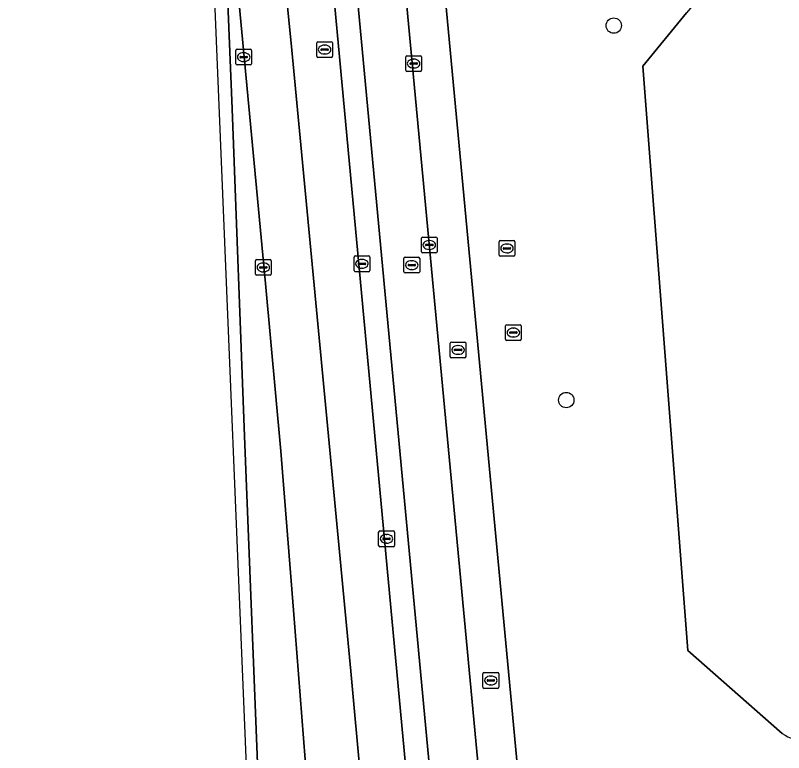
# Model space of a CAD drawing. Extents: x 160675 to 161153, y 383241 to 383714.
# Drawn here: x 160675.32 to 160724.18, y 383331.24 to 383378.12 of the extents above; entities that cross this region are included whole.
import ezdxf

# ---------------------------------------------------------------- set-up
doc = ezdxf.new("R2010")
doc.units = 0
for name, color, linetype in [('IMGEO_Berm_groen', 7, 'Continuous'), ('IMGEO_Boom', 7, 'Continuous'), ('IMGEO_Erf', 7, 'Continuous'), ('IMGEO_Fietspad_gesloten', 7, 'Continuous'), ('IMGEO_Groenvoorziening', 7, 'Continuous'), ('IMGEO_Kolk', 7, 'Continuous'), ('IMGEO_Rijbaan_lokaal_gesloten', 7, 'Continuous'), ('IMGEO_Rioolput', 7, 'Continuous')]:
    doc.layers.add(name, color=color, linetype=linetype)

msp = doc.modelspace()

# ---------------------------------------------------------------- linework, layer by layer
at = {"layer": 'IMGEO_Berm_groen'}
for points in [[(160697.612, 383457.15), (160695.526, 383457.287), (160693.146, 383457.369), (160690.319, 383457.006), (160688.451, 383455.817), (160688.604, 383454.352), (160692.143, 383416.193), (160700.517, 383326.376), (160702.348, 383308.393), (160702.418, 383307.766), (160705.755, 383307.394)], [(160702.062, 383325.993), (160693.246, 383420.117), (160692.438, 383429.301)]]:
    msp.add_lwpolyline(points, dxfattribs=at)
at = {"layer": 'IMGEO_Boom'}
for centre in [(160713.379, 383377.468), (160710.36, 383353.657)]:
    msp.add_circle(centre, 0.489, dxfattribs=at)
at = {"layer": 'IMGEO_Erf'}
msp.add_lwpolyline([(160712.87, 383445.897), (160716.659, 383395.357), (160718.755, 383393.943), (160719.723, 383380.291), (160718.012, 383378.282), (160715.22, 383374.885), (160718.083, 383337.735), (160724.094, 383332.458)], dxfattribs=at)
msp.add_arc((160725.474, 383334.31), 2.309, 233.2974, 275.5586, dxfattribs=at)
at = {"layer": 'IMGEO_Fietspad_gesloten'}
for points in [[(160692.438, 383429.301), (160693.246, 383420.117), (160702.062, 383325.993)], [(160705.028, 383327.481), (160696.307, 383420.477), (160695.542, 383428.016)]]:
    msp.add_lwpolyline(points, dxfattribs=at)
at = {"layer": 'IMGEO_Groenvoorziening'}
for points in [[(160698.104, 383428.044), (160698.78, 383420.667), (160707.327, 383329.609), (160709.817, 383329.749), (160714.617, 383330.064), (160714.652, 383329.666), (160714.987, 383325.817), (160715.732, 383321.081), (160713.434, 383319.243), (160711.342, 383316.608), (160710.159, 383313.936), (160709.853, 383313.246)], [(160715.22, 383374.885), (160718.012, 383378.282)], [(160724.094, 383332.458), (160718.083, 383337.735), (160715.22, 383374.885)]]:
    msp.add_lwpolyline(points, dxfattribs=at)
msp.add_arc((160725.474, 383334.31), 2.309, 233.2974, 275.5586, dxfattribs=at)
at = {"layer": 'IMGEO_Kolk'}
for p, q in [((160696.861, 383361.895), (160696.861, 383362.747)), ((160696.936, 383362.821), (160697.788, 383362.821)), ((160697.349, 383362.601), (160697.374, 383362.601)), ((160697.862, 383362.747), (160697.862, 383361.895)), ((160697.12, 383362.315), (160697.12, 383362.327)), ((160697.558, 383362.278), (160697.16, 383362.278)), ((160697.163, 383362.364), (160697.561, 383362.364)), ((160697.372, 383362.041), (160697.347, 383362.041)), ((160697.604, 383362.327), (160697.604, 383362.315)), ((160697.788, 383361.821), (160696.936, 383361.821)), ((160698.502, 383345.333), (160699.354, 383345.333)), ((160698.427, 383344.407), (160698.427, 383345.259)), ((160698.686, 383344.827), (160698.686, 383344.839)), ((160698.729, 383344.876), (160699.127, 383344.876)), ((160698.915, 383345.113), (160698.94, 383345.113)), ((160699.17, 383344.839), (160699.17, 383344.827)), ((160699.428, 383345.259), (160699.428, 383344.407)), ((160699.354, 383344.333), (160698.502, 383344.333)), ((160699.124, 383344.79), (160698.726, 383344.79)), ((160698.938, 383344.553), (160698.913, 383344.553))]:
    msp.add_line(p, q, dxfattribs=at)
for points in [[(160696.861, 383361.895), (160696.861, 383362.747)], [(160696.936, 383362.821), (160697.788, 383362.821)], [(160697.862, 383362.747), (160697.862, 383361.895)], [(160697.788, 383361.821), (160696.936, 383361.821)], [(160698.502, 383345.333), (160699.354, 383345.333)], [(160698.427, 383344.407), (160698.427, 383345.259)], [(160699.428, 383345.259), (160699.428, 383344.407)], [(160699.354, 383344.333), (160698.502, 383344.333)]]:
    msp.add_lwpolyline(points, dxfattribs=at)
for centre, radius, start, end in [((160696.938, 383362.745), 0.0765, 91.552, 178.448), ((160696.938, 383362.745), 0.0765, 91.552, 178.448), ((160697.786, 383362.745), 0.0765, 1.552, 88.448), ((160697.786, 383362.745), 0.0765, 1.552, 88.448), ((160697.16, 383362.324), 0.0403, 85.8775, 175.7526), ((160697.157, 383362.314), 0.0366, 178.938, 274.7102), ((160697.561, 383362.321), 0.043, 264.8664, 352.4533), ((160697.565, 383362.326), 0.0386, 1.7309, 96.639), ((160696.938, 383361.897), 0.0765, 181.552, 268.448), ((160696.938, 383361.897), 0.0765, 181.552, 268.448), ((160697.786, 383361.897), 0.0765, 271.552, 358.448), ((160697.786, 383361.897), 0.0765, 271.552, 358.448), ((160698.504, 383345.257), 0.0765, 91.552, 178.448), ((160698.504, 383345.257), 0.0765, 91.552, 178.448), ((160699.352, 383345.257), 0.0765, 1.552, 88.448), ((160699.352, 383345.257), 0.0765, 1.552, 88.448), ((160698.726, 383344.836), 0.0403, 85.8775, 175.7526), ((160698.723, 383344.826), 0.0366, 178.938, 274.7102), ((160699.127, 383344.833), 0.043, 264.8664, 352.4533), ((160699.131, 383344.838), 0.0386, 1.7309, 96.639), ((160698.504, 383344.409), 0.0765, 181.552, 268.448), ((160698.504, 383344.409), 0.0765, 181.552, 268.448), ((160699.352, 383344.409), 0.0765, 271.552, 358.448), ((160699.352, 383344.409), 0.0765, 271.552, 358.448)]:
    msp.add_arc(centre, radius, start, end, dxfattribs=at)
for centre, major_axis, ratio, start_param, end_param in [((160697.348, 383362.321), (-0.387, 0.002), 0.722429, 4.712389, 7.853982), ((160697.373, 383362.321), (-0.39, 0.002), 0.717154, 1.570796, 4.712389), ((160698.914, 383344.833), (-0.387, 0.002), 0.722429, 4.712389, 7.853982), ((160698.939, 383344.833), (-0.39, 0.002), 0.717154, 1.570796, 4.712389)]:
    msp.add_ellipse(centre, major_axis=major_axis, ratio=ratio, start_param=start_param, end_param=end_param, dxfattribs=at)
at = {"layer": 'IMGEO_Rijbaan_lokaal_gesloten'}
for points in [[(160695.008, 383574.126), (160700.015, 383581.605), (160701.217, 383583.225), (160702.452, 383584.824), (160718.729, 383604.358), (160717.907, 383605.036), (160709.688, 383595.022), (160696.528, 383578.802), (160695.17, 383577.128), (160686.295, 383560.103), (160678.578, 383539.845), (160675.636, 383523.856), (160675.457, 383514.427), (160675.323, 383507.364), (160681.062, 383461.517), (160687.429, 383392.401), (160690.846, 383309.913), (160690.823, 383309.426)], [(160690.823, 383309.426), (160691.536, 383309.351), (160691.49, 383311.745), (160691.097, 383321.255), (160690.843, 383327.367), (160689.89, 383351.359), (160689.107, 383372.169), (160688.604, 383384.621), (160688.615, 383388.908), (160686.903, 383407.316), (160685.127, 383426.54), (160683.55, 383442.888), (160682.063, 383458.998), (160680.726, 383472.857), (160679.265, 383486.721), (160678.36, 383494.517), (160677.594, 383502.312), (160676.94, 383502.24)], [(160678.192, 383502.378), (160677.594, 383502.312), (160678.36, 383494.517), (160679.265, 383486.721), (160680.726, 383472.857), (160682.063, 383458.998), (160683.55, 383442.888), (160685.127, 383426.54), (160686.903, 383407.316), (160688.615, 383388.908), (160689.022, 383384.71), (160689.288, 383381.799), (160691.239, 383361.074), (160692.206, 383350.414), (160693.005, 383340.304), (160694.063, 383326.735), (160694.984, 383313.282)], [(160683.396, 383477.158), (160687.968, 383428.367), (160690.745, 383399.129), (160692.497, 383379.97), (160692.9, 383375.905), (160696.662, 383336.41), (160699.233, 383308.294), (160702.418, 383307.766), (160702.348, 383308.393), (160700.517, 383326.376), (160692.143, 383416.193), (160688.604, 383454.352)], [(160695.803, 383312.504), (160696.191, 383308.799), (160699.233, 383308.294), (160696.662, 383336.41), (160692.9, 383375.905), (160692.497, 383379.97), (160690.745, 383399.129), (160687.968, 383428.367), (160683.396, 383477.158)], [(160695.542, 383428.016), (160696.307, 383420.477), (160705.028, 383327.481)], [(160707.392, 383328.914), (160707.327, 383329.609), (160698.78, 383420.667), (160698.104, 383428.044)], [(160688.615, 383388.908), (160688.604, 383384.621), (160689.107, 383372.169), (160689.89, 383351.359), (160690.843, 383327.367), (160691.097, 383321.255), (160691.49, 383311.745), (160691.536, 383309.351), (160694.524, 383309.037), (160694.388, 383312.768)], [(160694.984, 383313.282), (160694.063, 383326.735), (160693.005, 383340.304), (160692.206, 383350.414), (160691.239, 383361.074), (160689.288, 383381.799), (160689.022, 383384.71), (160688.615, 383388.908)]]:
    msp.add_lwpolyline(points, dxfattribs=at)
at = {"layer": 'IMGEO_Rioolput'}
for p, q in [((160694.488, 383375.52), (160694.488, 383376.372)), ((160694.563, 383376.446), (160695.415, 383376.446)), ((160694.976, 383376.226), (160695.001, 383376.226)), ((160695.489, 383376.372), (160695.489, 383375.52)), ((160689.345, 383375.038), (160689.345, 383375.89)), ((160689.42, 383375.964), (160690.272, 383375.964)), ((160689.833, 383375.744), (160689.858, 383375.744)), ((160690.346, 383375.89), (160690.346, 383375.038)), ((160694.747, 383375.94), (160694.747, 383375.952)), ((160695.185, 383375.903), (160694.787, 383375.903)), ((160694.79, 383375.989), (160695.188, 383375.989)), ((160694.999, 383375.666), (160694.974, 383375.666)), ((160695.231, 383375.952), (160695.231, 383375.94)), ((160689.604, 383375.458), (160689.604, 383375.47)), ((160690.042, 383375.421), (160689.644, 383375.421)), ((160689.647, 383375.507), (160690.045, 383375.507)), ((160689.856, 383375.184), (160689.831, 383375.184)), ((160690.088, 383375.47), (160690.088, 383375.458)), ((160695.415, 383375.446), (160694.563, 383375.446)), ((160700.151, 383374.63), (160700.151, 383375.482)), ((160700.226, 383375.556), (160701.078, 383375.556)), ((160700.639, 383375.336), (160700.664, 383375.336)), ((160701.152, 383375.482), (160701.152, 383374.63)), ((160690.272, 383374.964), (160689.42, 383374.964)), ((160700.41, 383375.05), (160700.41, 383375.062)), ((160700.848, 383375.013), (160700.45, 383375.013)), ((160700.453, 383375.099), (160700.851, 383375.099)), ((160700.662, 383374.776), (160700.637, 383374.776)), ((160700.894, 383375.062), (160700.894, 383375.05)), ((160701.078, 383374.556), (160700.226, 383374.556)), ((160701.146, 383363.092), (160701.146, 383363.944)), ((160701.221, 383364.018), (160702.073, 383364.018)), ((160702.147, 383363.944), (160702.147, 383363.092)), ((160701.405, 383363.512), (160701.405, 383363.524)), ((160701.843, 383363.475), (160701.445, 383363.475)), ((160701.448, 383363.561), (160701.846, 383363.561)), ((160701.634, 383363.798), (160701.659, 383363.798)), ((160701.889, 383363.524), (160701.889, 383363.512)), ((160706.087, 383362.873), (160706.087, 383363.725)), ((160706.162, 383363.799), (160707.014, 383363.799)), ((160706.575, 383363.579), (160706.6, 383363.579)), ((160707.088, 383363.725), (160707.088, 383362.873)), ((160702.073, 383363.018), (160701.221, 383363.018)), ((160701.657, 383363.238), (160701.632, 383363.238)), ((160706.346, 383363.293), (160706.346, 383363.305)), ((160706.784, 383363.256), (160706.386, 383363.256)), ((160706.389, 383363.342), (160706.787, 383363.342)), ((160706.598, 383363.019), (160706.573, 383363.019)), ((160706.83, 383363.305), (160706.83, 383363.293)), ((160690.592, 383361.663), (160690.592, 383362.515)), ((160690.667, 383362.589), (160691.519, 383362.589)), ((160691.593, 383362.515), (160691.593, 383361.663)), ((160700.035, 383361.811), (160700.035, 383362.663)), ((160700.11, 383362.737), (160700.962, 383362.737)), ((160700.523, 383362.517), (160700.548, 383362.517)), ((160701.036, 383362.663), (160701.036, 383361.811)), ((160707.014, 383362.799), (160706.162, 383362.799)), ((160690.851, 383362.083), (160690.851, 383362.095)), ((160691.289, 383362.046), (160690.891, 383362.046)), ((160690.894, 383362.132), (160691.292, 383362.132)), ((160691.08, 383362.369), (160691.105, 383362.369)), ((160691.335, 383362.095), (160691.335, 383362.083)), ((160700.294, 383362.231), (160700.294, 383362.243)), ((160700.732, 383362.194), (160700.334, 383362.194)), ((160700.337, 383362.28), (160700.735, 383362.28)), ((160700.546, 383361.957), (160700.521, 383361.957)), ((160700.778, 383362.243), (160700.778, 383362.231)), ((160691.519, 383361.589), (160690.667, 383361.589)), ((160691.103, 383361.809), (160691.078, 383361.809)), ((160700.962, 383361.737), (160700.11, 383361.737)), ((160706.494, 383357.523), (160706.494, 383358.375)), ((160706.569, 383358.449), (160707.421, 383358.449)), ((160706.982, 383358.229), (160707.007, 383358.229)), ((160707.495, 383358.375), (160707.495, 383357.523)), ((160706.753, 383357.943), (160706.753, 383357.955)), ((160707.191, 383357.906), (160706.793, 383357.906)), ((160706.796, 383357.992), (160707.194, 383357.992)), ((160707.005, 383357.669), (160706.98, 383357.669)), ((160707.237, 383357.955), (160707.237, 383357.943)), ((160702.981, 383356.419), (160702.981, 383357.271)), ((160703.056, 383357.345), (160703.908, 383357.345)), ((160703.469, 383357.125), (160703.494, 383357.125)), ((160703.982, 383357.271), (160703.982, 383356.419)), ((160707.421, 383357.449), (160706.569, 383357.449)), ((160703.24, 383356.839), (160703.24, 383356.851)), ((160703.678, 383356.802), (160703.28, 383356.802)), ((160703.283, 383356.888), (160703.681, 383356.888)), ((160703.492, 383356.565), (160703.467, 383356.565)), ((160703.724, 383356.851), (160703.724, 383356.839)), ((160703.908, 383356.345), (160703.056, 383356.345)), ((160705.061, 383335.399), (160705.061, 383336.251)), ((160705.136, 383336.325), (160705.988, 383336.325)), ((160705.549, 383336.105), (160705.574, 383336.105)), ((160706.062, 383336.251), (160706.062, 383335.399)), ((160705.32, 383335.819), (160705.32, 383335.831)), ((160705.758, 383335.782), (160705.36, 383335.782)), ((160705.363, 383335.868), (160705.761, 383335.868)), ((160705.572, 383335.545), (160705.547, 383335.545)), ((160705.804, 383335.831), (160705.804, 383335.819)), ((160705.988, 383335.325), (160705.136, 383335.325))]:
    msp.add_line(p, q, dxfattribs=at)
for points in [[(160694.488, 383375.52), (160694.488, 383376.372)], [(160694.563, 383376.446), (160695.415, 383376.446)], [(160695.489, 383376.372), (160695.489, 383375.52)], [(160689.345, 383375.038), (160689.345, 383375.89)], [(160689.42, 383375.964), (160690.272, 383375.964)], [(160690.346, 383375.89), (160690.346, 383375.038)], [(160695.415, 383375.446), (160694.563, 383375.446)], [(160700.151, 383374.63), (160700.151, 383375.482)], [(160700.226, 383375.556), (160701.078, 383375.556)], [(160701.152, 383375.482), (160701.152, 383374.63)], [(160690.272, 383374.964), (160689.42, 383374.964)], [(160701.078, 383374.556), (160700.226, 383374.556)], [(160701.146, 383363.092), (160701.146, 383363.944)], [(160701.221, 383364.018), (160702.073, 383364.018)], [(160702.147, 383363.944), (160702.147, 383363.092)], [(160706.087, 383362.873), (160706.087, 383363.725)], [(160706.162, 383363.799), (160707.014, 383363.799)], [(160707.088, 383363.725), (160707.088, 383362.873)], [(160702.073, 383363.018), (160701.221, 383363.018)], [(160690.592, 383361.663), (160690.592, 383362.515)], [(160690.667, 383362.589), (160691.519, 383362.589)], [(160691.593, 383362.515), (160691.593, 383361.663)], [(160700.035, 383361.811), (160700.035, 383362.663)], [(160700.11, 383362.737), (160700.962, 383362.737)], [(160701.036, 383362.663), (160701.036, 383361.811)], [(160707.014, 383362.799), (160706.162, 383362.799)], [(160691.519, 383361.589), (160690.667, 383361.589)], [(160700.962, 383361.737), (160700.11, 383361.737)], [(160706.494, 383357.523), (160706.494, 383358.375)], [(160706.569, 383358.449), (160707.421, 383358.449)], [(160707.495, 383358.375), (160707.495, 383357.523)], [(160702.981, 383356.419), (160702.981, 383357.271)], [(160703.056, 383357.345), (160703.908, 383357.345)], [(160703.982, 383357.271), (160703.982, 383356.419)], [(160707.421, 383357.449), (160706.569, 383357.449)], [(160703.908, 383356.345), (160703.056, 383356.345)], [(160705.061, 383335.399), (160705.061, 383336.251)], [(160705.136, 383336.325), (160705.988, 383336.325)], [(160706.062, 383336.251), (160706.062, 383335.399)], [(160705.988, 383335.325), (160705.136, 383335.325)]]:
    msp.add_lwpolyline(points, dxfattribs=at)
for centre, radius, start, end in [((160694.565, 383376.37), 0.0765, 91.552, 178.448), ((160694.565, 383376.37), 0.0765, 91.552, 178.448), ((160695.413, 383376.37), 0.0765, 1.552, 88.448), ((160695.413, 383376.37), 0.0765, 1.552, 88.448), ((160689.422, 383375.888), 0.0765, 91.552, 178.448), ((160689.422, 383375.888), 0.0765, 91.552, 178.448), ((160690.27, 383375.888), 0.0765, 1.552, 88.448), ((160690.27, 383375.888), 0.0765, 1.552, 88.448), ((160694.787, 383375.949), 0.0403, 85.8775, 175.7526), ((160694.784, 383375.939), 0.0366, 178.938, 274.7102), ((160695.188, 383375.946), 0.043, 264.8664, 352.4533), ((160695.192, 383375.951), 0.0386, 1.7309, 96.639), ((160689.644, 383375.467), 0.0403, 85.8775, 175.7526), ((160689.641, 383375.457), 0.0366, 178.938, 274.7102), ((160690.045, 383375.464), 0.043, 264.8664, 352.4533), ((160690.049, 383375.469), 0.0386, 1.7309, 96.639), ((160694.565, 383375.522), 0.0765, 181.552, 268.448), ((160694.565, 383375.522), 0.0765, 181.552, 268.448), ((160695.413, 383375.522), 0.0765, 271.552, 358.448), ((160695.413, 383375.522), 0.0765, 271.552, 358.448), ((160700.228, 383375.48), 0.0765, 91.552, 178.448), ((160700.228, 383375.48), 0.0765, 91.552, 178.448), ((160701.076, 383375.48), 0.0765, 1.552, 88.448), ((160701.076, 383375.48), 0.0765, 1.552, 88.448), ((160689.422, 383375.04), 0.0765, 181.552, 268.448), ((160689.422, 383375.04), 0.0765, 181.552, 268.448), ((160690.27, 383375.04), 0.0765, 271.552, 358.448), ((160690.27, 383375.04), 0.0765, 271.552, 358.448), ((160700.228, 383374.632), 0.0765, 181.552, 268.448), ((160700.228, 383374.632), 0.0765, 181.552, 268.448), ((160700.45, 383375.059), 0.0403, 85.8775, 175.7526), ((160700.447, 383375.049), 0.0366, 178.938, 274.7102), ((160700.851, 383375.056), 0.043, 264.8664, 352.4533), ((160700.855, 383375.061), 0.0386, 1.7309, 96.639), ((160701.076, 383374.632), 0.0765, 271.552, 358.448), ((160701.076, 383374.632), 0.0765, 271.552, 358.448), ((160701.223, 383363.942), 0.0765, 91.552, 178.448), ((160701.223, 383363.942), 0.0765, 91.552, 178.448), ((160702.071, 383363.942), 0.0765, 1.552, 88.448), ((160702.071, 383363.942), 0.0765, 1.552, 88.448), ((160701.445, 383363.521), 0.0403, 85.8775, 175.7526), ((160701.442, 383363.511), 0.0366, 178.938, 274.7102), ((160701.846, 383363.518), 0.043, 264.8664, 352.4533), ((160701.85, 383363.523), 0.0386, 1.7309, 96.639), ((160706.164, 383363.723), 0.0765, 91.552, 178.448), ((160706.164, 383363.723), 0.0765, 91.552, 178.448), ((160707.012, 383363.723), 0.0765, 1.552, 88.448), ((160707.012, 383363.723), 0.0765, 1.552, 88.448), ((160701.223, 383363.094), 0.0765, 181.552, 268.448), ((160701.223, 383363.094), 0.0765, 181.552, 268.448), ((160702.071, 383363.094), 0.0765, 271.552, 358.448), ((160702.071, 383363.094), 0.0765, 271.552, 358.448), ((160706.386, 383363.302), 0.0403, 85.8775, 175.7526), ((160706.383, 383363.292), 0.0366, 178.938, 274.7102), ((160706.787, 383363.299), 0.043, 264.8664, 352.4533), ((160706.791, 383363.304), 0.0386, 1.7309, 96.639), ((160690.669, 383362.513), 0.0765, 91.552, 178.448), ((160690.669, 383362.513), 0.0765, 91.552, 178.448), ((160691.517, 383362.513), 0.0765, 1.552, 88.448), ((160691.517, 383362.513), 0.0765, 1.552, 88.448), ((160700.112, 383362.661), 0.0765, 91.552, 178.448), ((160700.112, 383362.661), 0.0765, 91.552, 178.448), ((160700.96, 383362.661), 0.0765, 1.552, 88.448), ((160700.96, 383362.661), 0.0765, 1.552, 88.448), ((160706.164, 383362.875), 0.0765, 181.552, 268.448), ((160706.164, 383362.875), 0.0765, 181.552, 268.448), ((160707.012, 383362.875), 0.0765, 271.552, 358.448), ((160707.012, 383362.875), 0.0765, 271.552, 358.448), ((160690.891, 383362.092), 0.0403, 85.8775, 175.7526), ((160690.888, 383362.082), 0.0366, 178.938, 274.7102), ((160691.292, 383362.089), 0.043, 264.8664, 352.4533), ((160691.296, 383362.094), 0.0386, 1.7309, 96.639), ((160700.334, 383362.24), 0.0403, 85.8775, 175.7526), ((160700.331, 383362.23), 0.0366, 178.938, 274.7102), ((160700.735, 383362.237), 0.043, 264.8664, 352.4533), ((160700.739, 383362.242), 0.0386, 1.7309, 96.639), ((160690.669, 383361.665), 0.0765, 181.552, 268.448), ((160690.669, 383361.665), 0.0765, 181.552, 268.448), ((160691.517, 383361.665), 0.0765, 271.552, 358.448), ((160691.517, 383361.665), 0.0765, 271.552, 358.448), ((160700.112, 383361.813), 0.0765, 181.552, 268.448), ((160700.112, 383361.813), 0.0765, 181.552, 268.448), ((160700.96, 383361.813), 0.0765, 271.552, 358.448), ((160700.96, 383361.813), 0.0765, 271.552, 358.448), ((160706.571, 383358.373), 0.0765, 91.552, 178.448), ((160706.571, 383358.373), 0.0765, 91.552, 178.448), ((160707.419, 383358.373), 0.0765, 1.552, 88.448), ((160707.419, 383358.373), 0.0765, 1.552, 88.448), ((160706.571, 383357.525), 0.0765, 181.552, 268.448), ((160706.571, 383357.525), 0.0765, 181.552, 268.448), ((160706.793, 383357.952), 0.0403, 85.8775, 175.7526), ((160706.79, 383357.942), 0.0366, 178.938, 274.7102), ((160707.194, 383357.949), 0.043, 264.8664, 352.4533), ((160707.198, 383357.954), 0.0386, 1.7309, 96.639), ((160707.419, 383357.525), 0.0765, 271.552, 358.448), ((160707.419, 383357.525), 0.0765, 271.552, 358.448), ((160703.058, 383357.269), 0.0765, 91.552, 178.448), ((160703.058, 383357.269), 0.0765, 91.552, 178.448), ((160703.906, 383357.269), 0.0765, 1.552, 88.448), ((160703.906, 383357.269), 0.0765, 1.552, 88.448), ((160703.28, 383356.848), 0.0403, 85.8775, 175.7526), ((160703.277, 383356.838), 0.0366, 178.938, 274.7102), ((160703.681, 383356.845), 0.043, 264.8664, 352.4533), ((160703.685, 383356.85), 0.0386, 1.7309, 96.639), ((160703.058, 383356.421), 0.0765, 181.552, 268.448), ((160703.058, 383356.421), 0.0765, 181.552, 268.448), ((160703.906, 383356.421), 0.0765, 271.552, 358.448), ((160703.906, 383356.421), 0.0765, 271.552, 358.448), ((160705.138, 383336.249), 0.0765, 91.552, 178.448), ((160705.138, 383336.249), 0.0765, 91.552, 178.448), ((160705.986, 383336.249), 0.0765, 1.552, 88.448), ((160705.986, 383336.249), 0.0765, 1.552, 88.448), ((160705.36, 383335.828), 0.0403, 85.8775, 175.7526), ((160705.357, 383335.818), 0.0366, 178.938, 274.7102), ((160705.761, 383335.825), 0.043, 264.8664, 352.4533), ((160705.765, 383335.83), 0.0386, 1.7309, 96.639), ((160705.138, 383335.401), 0.0765, 181.552, 268.448), ((160705.138, 383335.401), 0.0765, 181.552, 268.448), ((160705.986, 383335.401), 0.0765, 271.552, 358.448), ((160705.986, 383335.401), 0.0765, 271.552, 358.448)]:
    msp.add_arc(centre, radius, start, end, dxfattribs=at)
for centre, major_axis, ratio, start_param, end_param in [((160694.975, 383375.946), (-0.387, 0.002), 0.722429, 4.712389, 7.853982), ((160695, 383375.946), (-0.39, 0.002), 0.717154, 1.570796, 4.712389), ((160689.832, 383375.464), (-0.387, 0.002), 0.722429, 4.712389, 7.853982), ((160689.857, 383375.464), (-0.39, 0.002), 0.717154, 1.570796, 4.712389), ((160700.638, 383375.056), (-0.387, 0.002), 0.722429, 4.712389, 7.853982), ((160700.663, 383375.056), (-0.39, 0.002), 0.717154, 1.570796, 4.712389), ((160701.633, 383363.518), (-0.387, 0.002), 0.722429, 4.712389, 7.853982), ((160701.658, 383363.518), (-0.39, 0.002), 0.717154, 1.570796, 4.712389), ((160706.574, 383363.299), (-0.387, 0.002), 0.722429, 4.712389, 7.853982), ((160706.599, 383363.299), (-0.39, 0.002), 0.717154, 1.570796, 4.712389), ((160700.522, 383362.237), (-0.387, 0.002), 0.722429, 4.712389, 7.853982), ((160700.547, 383362.237), (-0.39, 0.002), 0.717154, 1.570796, 4.712389), ((160691.079, 383362.089), (-0.387, 0.002), 0.722429, 4.712389, 7.853982), ((160691.104, 383362.089), (-0.39, 0.002), 0.717154, 1.570796, 4.712389), ((160706.981, 383357.949), (-0.387, 0.002), 0.722429, 4.712389, 7.853982), ((160707.006, 383357.949), (-0.39, 0.002), 0.717154, 1.570796, 4.712389), ((160703.468, 383356.845), (-0.387, 0.002), 0.722429, 4.712389, 7.853982), ((160703.493, 383356.845), (-0.39, 0.002), 0.717154, 1.570796, 4.712389), ((160705.548, 383335.825), (-0.387, 0.002), 0.722429, 4.712389, 7.853982), ((160705.573, 383335.825), (-0.39, 0.002), 0.717154, 1.570796, 4.712389)]:
    msp.add_ellipse(centre, major_axis=major_axis, ratio=ratio, start_param=start_param, end_param=end_param, dxfattribs=at)

doc.saveas('drawing.dxf')
